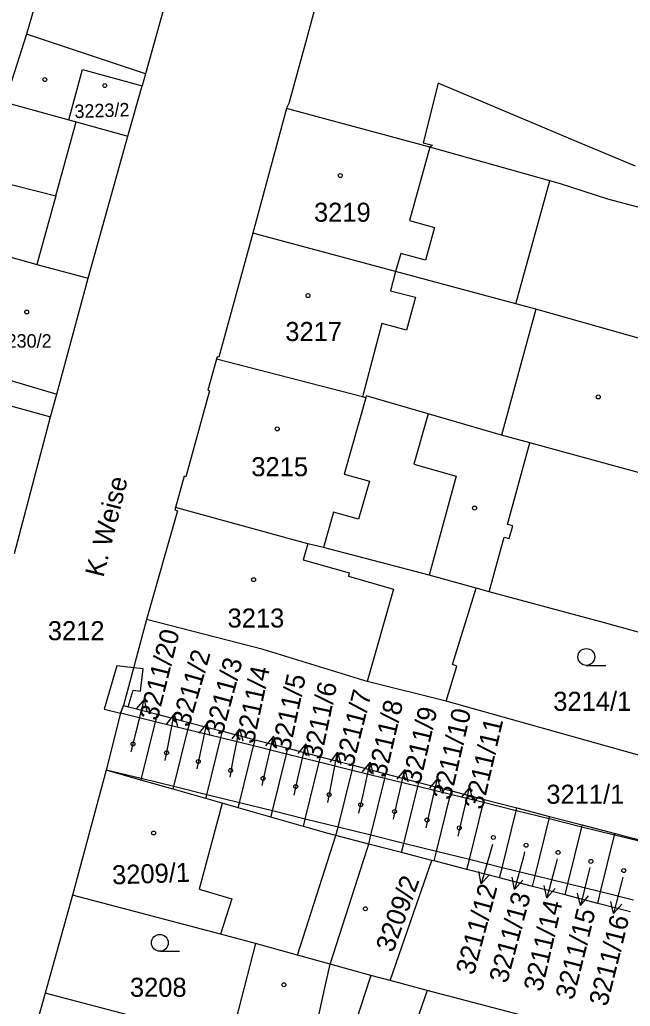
# Model space of a CAD drawing. Extents: x -756746 to -753363, y -1166406 to -1161727.
# Drawn here: x -755630.5 to -755576.1, y -1165303.9 to -1165215.9 of the extents above; entities that cross this region are included whole.
import ezdxf

# ---------------------------------------------------------------- set-up
doc = ezdxf.new("R2010")
doc.units = 0
for name, color, linetype in [('Hranice parcel', 7, 'Continuous'), ('Parcelní čísla', 7, 'Continuous'), ('Pop  PČ popisy', 7, 'Continuous'), ('Vnitřní kresba', 7, 'Continuous'), ('Věcná břemena k části', 7, 'Continuous'), ('Značky budov', 7, 'Continuous'), ('Značky kultur', 7, 'Continuous')]:
    doc.layers.add(name, color=color, linetype=linetype)

msp = doc.modelspace()

# ---------------------------------------------------------------- linework, layer by layer
at = {"layer": 'Hranice parcel'}
for p, q in [((-755620.89, -1165226.3), (-755619.64, -1165221.81)), ((-755631.87, -1165223.28), (-755626.18, -1165224.84)), ((-755606.75, -1165223.84), (-755609.77, -1165234.96)), ((-755626.18, -1165224.84), (-755625.5, -1165225.03)), ((-755625.5, -1165225.03), (-755620.89, -1165226.3)), ((-755624.44, -1165238.98), (-755620.89, -1165226.3)), ((-755586.31, -1165241.27), (-755583.28, -1165230.29)), ((-755636.02, -1165249.08), (-755627.79, -1165251.34)), ((-755631, -1165263.54), (-755627.79, -1165251.34)), ((-755573.28, -1165256.88), (-755585.04, -1165253.66)), ((-755588.67, -1165266.94), (-755589.83, -1165266.62)), ((-755619.23, -1165269.41), (-755621.3, -1165277.09)), ((-755562.53, -1165285.14), (-755592.52, -1165276.72)), ((-755621.3, -1165277.09), (-755618.3, -1165277.87)), ((-755618.3, -1165277.87), (-755615.38, -1165278.63)), ((-755615.38, -1165278.63), (-755612.47, -1165279.39)), ((-755612.47, -1165279.39), (-755609.55, -1165280.15)), ((-755609.55, -1165280.15), (-755606.63, -1165280.91)), ((-755606.63, -1165280.91), (-755603.71, -1165281.67)), ((-755603.71, -1165281.67), (-755600.8, -1165282.43)), ((-755622.85, -1165282.86), (-755625.85, -1165294.02)), ((-755619.75, -1165283.74), (-755622.85, -1165282.86)), ((-755600.8, -1165282.43), (-755597.88, -1165283.19)), ((-755616.86, -1165284.56), (-755619.75, -1165283.74)), ((-755597.88, -1165283.19), (-755594.96, -1165283.95)), ((-755594.96, -1165283.95), (-755592.05, -1165284.71)), ((-755613.95, -1165285.39), (-755616.86, -1165284.56)), ((-755592.05, -1165284.71), (-755589.12, -1165285.47)), ((-755589.12, -1165285.47), (-755586.21, -1165286.23)), ((-755608.15, -1165287.05), (-755611.05, -1165286.22)), ((-755586.21, -1165286.23), (-755583.29, -1165286.99)), ((-755605.25, -1165287.88), (-755608.15, -1165287.05)), ((-755583.29, -1165286.99), (-755580.37, -1165287.75)), ((-755580.37, -1165287.75), (-755577.45, -1165288.51)), ((-755605.76, -1165299.38), (-755602.34, -1165288.69)), ((-755599.41, -1165289.45), (-755602.34, -1165288.69)), ((-755577.45, -1165288.51), (-755574.53, -1165289.27)), ((-755596.5, -1165290.2), (-755599.41, -1165289.45)), ((-755593.79, -1165290.91), (-755596.5, -1165290.2)), ((-755593.59, -1165290.96), (-755593.79, -1165290.91)), ((-755590.66, -1165291.72), (-755593.59, -1165290.96)), ((-755587.75, -1165292.48), (-755590.66, -1165291.72)), ((-755584.82, -1165293.23), (-755587.75, -1165292.48)), ((-755581.91, -1165293.99), (-755584.82, -1165293.23)), ((-755625.85, -1165294.02), (-755628.29, -1165302.77)), ((-755578.99, -1165294.75), (-755581.91, -1165293.99)), ((-755576.07, -1165295.5), (-755578.99, -1165294.75)), ((-755605.76, -1165299.38), (-755609.51, -1165298.32)), ((-755597.51, -1165301.63), (-755599.23, -1165301.17)), ((-755594.21, -1165302.52), (-755597.51, -1165301.63)), ((-755628.29, -1165302.77), (-755629.4, -1165306.76)), ((-755594.21, -1165302.52), (-755597.84, -1165313.02)), ((-755572.07, -1165308.31), (-755594.21, -1165302.52))]:
    msp.add_line(p, q, dxfattribs=at)
for points in [[(-755612.25, -1165195.29), (-755614.55, -1165203.47), (-755615.31, -1165206.23), (-755615.79, -1165207.99), (-755617.2, -1165213.1), (-755617.39, -1165213.8), (-755619.34, -1165220.73), (-755619.64, -1165221.81)], [(-755644.17, -1165197.38), (-755625.69, -1165203.42), (-755627.95, -1165210.35), (-755629.95, -1165217.21), (-755631.87, -1165223.28)], [(-755606.75, -1165223.84), (-755606.52, -1165223.36), (-755604.93, -1165217.61), (-755602.69, -1165209.24)], [(-755626.18, -1165224.84), (-755624.94, -1165220.35), (-755619.64, -1165221.81)], [(-755583.28, -1165230.29), (-755593.98, -1165227.28), (-755606.75, -1165223.84)], [(-755651.17, -1165225.56), (-755644.44, -1165227.28), (-755644.13, -1165226.09), (-755640.46, -1165227.05), (-755640.75, -1165228.22), (-755638.36, -1165228.83), (-755627.34, -1165231.63), (-755625.5, -1165225.03)], [(-755544.83, -1165240.74), (-755578.09, -1165231.91), (-755582.33, -1165230.55), (-755583.28, -1165230.29)], [(-755609.77, -1165234.96), (-755612.8, -1165246.02), (-755612.93, -1165245.98), (-755612.99, -1165246.2)], [(-755586.31, -1165241.27), (-755597.02, -1165238.39), (-755609.77, -1165234.96)], [(-755632.67, -1165236.75), (-755630.14, -1165237.44), (-755629.03, -1165237.74), (-755624.44, -1165238.98)], [(-755627.79, -1165251.34), (-755627.25, -1165249.33), (-755624.44, -1165238.98)], [(-755570.84, -1165245.61), (-755584.51, -1165241.75), (-755586.31, -1165241.27)], [(-755612.99, -1165246.2), (-755613.76, -1165248.97), (-755613.61, -1165249.01), (-755615.74, -1165256.68), (-755615.88, -1165256.64), (-755616.66, -1165259.43)], [(-755585.04, -1165253.66), (-755587.57, -1165252.97), (-755594.11, -1165251.07), (-755599.64, -1165249.47), (-755599.69, -1165249.64), (-755599.97, -1165249.57), (-755612.99, -1165246.2)], [(-755588.67, -1165266.94), (-755587.35, -1165262.09), (-755586.89, -1165262.21), (-755586.58, -1165261.07), (-755587.04, -1165260.95), (-755585.04, -1165253.66)], [(-755616.66, -1165259.43), (-755616.72, -1165259.65), (-755616.47, -1165259.72), (-755619.23, -1165269.41)], [(-755589.83, -1165266.62), (-755594.03, -1165265.47), (-755603.46, -1165263.01), (-755604.85, -1165262.66), (-755616.66, -1165259.43)], [(-755592.52, -1165276.72), (-755591.56, -1165273.58), (-755591.96, -1165273.45), (-755589.83, -1165266.62)], [(-755564.38, -1165273.57), (-755578.38, -1165269.73), (-755588.67, -1165266.94)], [(-755592.52, -1165276.72), (-755599.57, -1165274.94), (-755608.82, -1165272.11), (-755619.23, -1165269.41)], [(-755621.3, -1165277.09), (-755621.55, -1165277.77), (-755622.85, -1165282.86)], [(-755618.3, -1165277.87), (-755618.47, -1165278.54), (-755619.72, -1165283.61), (-755619.75, -1165283.74)], [(-755616.86, -1165284.56), (-755616.8, -1165284.33), (-755615.54, -1165279.26), (-755615.38, -1165278.63)], [(-755613.95, -1165285.39), (-755613.87, -1165285.05), (-755612.62, -1165279.98), (-755612.47, -1165279.39)], [(-755611.05, -1165286.22), (-755610.94, -1165285.78), (-755609.69, -1165280.7), (-755609.55, -1165280.15)], [(-755608.15, -1165287.05), (-755608.01, -1165286.5), (-755606.76, -1165281.43), (-755606.63, -1165280.91)], [(-755605.25, -1165287.88), (-755605.09, -1165287.22), (-755603.83, -1165282.15), (-755603.71, -1165281.67)], [(-755602.34, -1165288.69), (-755602.16, -1165287.95), (-755600.91, -1165282.88), (-755600.8, -1165282.43)], [(-755599.41, -1165289.45), (-755599.22, -1165288.67), (-755597.98, -1165283.6), (-755597.88, -1165283.19)], [(-755596.5, -1165290.2), (-755596.3, -1165289.39), (-755595.05, -1165284.32), (-755594.96, -1165283.95)], [(-755593.59, -1165290.96), (-755593.38, -1165290.12), (-755592.13, -1165285.04), (-755592.05, -1165284.71)], [(-755611.05, -1165286.22), (-755612.49, -1165285.8), (-755613.95, -1165285.39)], [(-755590.66, -1165291.72), (-755590.44, -1165290.84), (-755589.19, -1165285.76), (-755589.12, -1165285.47)], [(-755587.75, -1165292.48), (-755587.52, -1165291.56), (-755586.27, -1165286.49), (-755586.21, -1165286.23)], [(-755584.82, -1165293.23), (-755584.59, -1165292.29), (-755583.34, -1165287.21), (-755583.29, -1165286.99)], [(-755602.34, -1165288.69), (-755603.05, -1165288.51), (-755605.25, -1165287.88)], [(-755581.91, -1165293.99), (-755581.67, -1165293.01), (-755580.42, -1165287.94), (-755580.37, -1165287.75)], [(-755578.99, -1165294.75), (-755578.74, -1165293.73), (-755577.49, -1165288.66), (-755577.45, -1165288.51)], [(-755597.51, -1165301.63), (-755595.15, -1165294.84), (-755593.79, -1165290.91)], [(-755609.51, -1165298.32), (-755612.64, -1165297.5), (-755625.85, -1165294.02)], [(-755609.51, -1165298.32), (-755611.78, -1165307.1), (-755628.29, -1165302.77)], [(-755599.23, -1165301.17), (-755602.87, -1165300.18), (-755605.76, -1165299.38)], [(-755599.23, -1165301.17), (-755599.79, -1165302.89), (-755602.64, -1165311.72), (-755611.23, -1165309.19), (-755611.91, -1165311.41)]]:
    msp.add_lwpolyline(points, dxfattribs=at)
at = {"layer": 'Pop  PČ popisy'}
for p, q in [((-755619.444, -1165276.548), (-755620.172, -1165277.399)), ((-755620.17, -1165279.46), (-755619.444, -1165276.548)), ((-755619.444, -1165276.548), (-755619.2, -1165277.641)), ((-755616.767, -1165277.854), (-755617.45, -1165278.742)), ((-755617.34, -1165280.8), (-755616.767, -1165277.854)), ((-755616.767, -1165277.854), (-755616.467, -1165278.933)), ((-755613.866, -1165278.685), (-755614.564, -1165279.56)), ((-755614.49, -1165281.62), (-755613.866, -1165278.685)), ((-755613.866, -1165278.685), (-755613.584, -1165279.768)), ((-755620.6, -1165281.22), (-755620.17, -1165279.46)), ((-755610.957, -1165279.174), (-755611.64, -1165280.062)), ((-755611.53, -1165282.12), (-755610.957, -1165279.174)), ((-755610.957, -1165279.174), (-755610.657, -1165280.253)), ((-755607.915, -1165279.826), (-755608.628, -1165280.689)), ((-755608.59, -1165282.75), (-755607.915, -1165279.826)), ((-755607.915, -1165279.826), (-755607.652, -1165280.914)), ((-755617.57, -1165281.99), (-755617.34, -1165280.8)), ((-755605.025, -1165280.526), (-755605.738, -1165281.389)), ((-755605.7, -1165283.45), (-755605.025, -1165280.526)), ((-755605.025, -1165280.526), (-755604.762, -1165281.614)), ((-755602.207, -1165281.254), (-755602.89, -1165282.142)), ((-755602.78, -1165284.2), (-755602.207, -1165281.254)), ((-755602.207, -1165281.254), (-755601.907, -1165282.333)), ((-755614.73, -1165282.75), (-755614.49, -1165281.62)), ((-755611.79, -1165283.49), (-755611.53, -1165282.12)), ((-755599.306, -1165282.135), (-755600.004, -1165283.01)), ((-755599.93, -1165285.07), (-755599.306, -1165282.135)), ((-755599.306, -1165282.135), (-755599.024, -1165283.218)), ((-755608.91, -1165284.22), (-755608.59, -1165282.75)), ((-755596.195, -1165282.816), (-755596.908, -1165283.679)), ((-755596.87, -1165285.74), (-755596.195, -1165282.816)), ((-755596.195, -1165282.816), (-755595.932, -1165283.904)), ((-755606.07, -1165285.08), (-755605.7, -1165283.45)), ((-755593.295, -1165283.616), (-755594.008, -1165284.479)), ((-755593.97, -1165286.54), (-755593.295, -1165283.616)), ((-755593.295, -1165283.616), (-755593.032, -1165284.704)), ((-755603.07, -1165285.75), (-755602.78, -1165284.2)), ((-755590.435, -1165284.396), (-755591.148, -1165285.259)), ((-755591.11, -1165287.32), (-755590.435, -1165284.396)), ((-755590.435, -1165284.396), (-755590.172, -1165285.484)), ((-755600.29, -1165286.7), (-755599.93, -1165285.07)), ((-755597.2, -1165287.22), (-755596.87, -1165285.74)), ((-755594.29, -1165288.02), (-755593.97, -1165286.54)), ((-755591.45, -1165288.75), (-755591.11, -1165287.32)), ((-755588.57, -1165290.12), (-755589.397, -1165293.005)), ((-755588.39, -1165289.49), (-755588.57, -1165290.12)), ((-755585.63, -1165290.6), (-755586.407, -1165293.499)), ((-755585.52, -1165290.16), (-755585.63, -1165290.6)), ((-755582.61, -1165290.77), (-755582.77, -1165291.36)), ((-755582.77, -1165291.36), (-755583.547, -1165294.259)), ((-755579.71, -1165291.54), (-755579.82, -1165292.02)), ((-755589.397, -1165293.005), (-755589.602, -1165291.904)), ((-755589.397, -1165293.005), (-755588.64, -1165292.18)), ((-755586.407, -1165293.499), (-755586.631, -1165292.402)), ((-755586.407, -1165293.499), (-755585.664, -1165292.661)), ((-755579.82, -1165292.02), (-755580.546, -1165294.932)), ((-755576.85, -1165292.75), (-755577.576, -1165295.662)), ((-755576.77, -1165292.42), (-755576.85, -1165292.75)), ((-755583.547, -1165294.259), (-755583.771, -1165293.162)), ((-755583.547, -1165294.259), (-755582.804, -1165293.421)), ((-755580.546, -1165294.932), (-755580.79, -1165293.839)), ((-755580.546, -1165294.932), (-755579.818, -1165294.081)), ((-755577.576, -1165295.662), (-755577.82, -1165294.569)), ((-755577.576, -1165295.662), (-755576.848, -1165294.811))]:
    msp.add_line(p, q, dxfattribs=at)
at = {"layer": 'Vnitřní kresba'}
for p, q in [((-755619.34, -1165220.73), (-755629.95, -1165217.21)), ((-755593.22, -1165221.58), (-755594.56, -1165226.89)), ((-755580.46, -1165226.95), (-755593.22, -1165221.58)), ((-755593.98, -1165227.28), (-755595.77, -1165233.84)), ((-755594.56, -1165226.89), (-755593.73, -1165227.11)), ((-755593.73, -1165227.11), (-755593.98, -1165227.28)), ((-755575.62, -1165228.98), (-755580.46, -1165226.95)), ((-755627.34, -1165231.63), (-755629.03, -1165237.74)), ((-755595.77, -1165233.84), (-755593.56, -1165234.45)), ((-755593.56, -1165234.45), (-755594.35, -1165237.37)), ((-755596.57, -1165236.76), (-755597.02, -1165238.39)), ((-755594.35, -1165237.37), (-755596.57, -1165236.76)), ((-755597.02, -1165238.39), (-755597.47, -1165240.1)), ((-755597.47, -1165240.1), (-755595.26, -1165240.68)), ((-755595.26, -1165240.68), (-755596.04, -1165243.61)), ((-755584.51, -1165241.75), (-755587.57, -1165252.97)), ((-755598.24, -1165243.03), (-755599.97, -1165249.57)), ((-755596.04, -1165243.61), (-755598.24, -1165243.03)), ((-755634.14, -1165247.25), (-755627.25, -1165249.33)), ((-755599.69, -1165249.64), (-755601.61, -1165256.46)), ((-755594.11, -1165251.07), (-755595.41, -1165255.56)), ((-755595.41, -1165255.56), (-755591.62, -1165256.63)), ((-755601.61, -1165256.46), (-755599.36, -1165257.07)), ((-755591.62, -1165256.63), (-755594.03, -1165265.47)), ((-755599.36, -1165257.07), (-755600.34, -1165260.47)), ((-755602.57, -1165259.85), (-755603.46, -1165263.01)), ((-755600.34, -1165260.47), (-755602.57, -1165259.85)), ((-755604.85, -1165262.66), (-755605.26, -1165264.09)), ((-755605.26, -1165264.09), (-755601.15, -1165265.27)), ((-755601.15, -1165265.27), (-755601.23, -1165265.56)), ((-755601.23, -1165265.56), (-755597.22, -1165266.71)), ((-755597.22, -1165266.71), (-755599.57, -1165274.94)), ((-755618.47, -1165278.54), (-755621.55, -1165277.77)), ((-755615.54, -1165279.26), (-755618.47, -1165278.54)), ((-755612.62, -1165279.98), (-755615.54, -1165279.26)), ((-755609.69, -1165280.7), (-755612.62, -1165279.98)), ((-755606.76, -1165281.43), (-755609.69, -1165280.7)), ((-755603.83, -1165282.15), (-755606.76, -1165281.43)), ((-755600.91, -1165282.88), (-755603.83, -1165282.15)), ((-755619.72, -1165283.61), (-755622.85, -1165282.86)), ((-755597.98, -1165283.6), (-755600.91, -1165282.88)), ((-755616.8, -1165284.33), (-755619.72, -1165283.61)), ((-755595.05, -1165284.32), (-755597.98, -1165283.6)), ((-755613.87, -1165285.05), (-755616.8, -1165284.33)), ((-755592.13, -1165285.04), (-755595.05, -1165284.32)), ((-755610.94, -1165285.78), (-755613.87, -1165285.05)), ((-755589.19, -1165285.76), (-755592.13, -1165285.04)), ((-755612.49, -1165285.8), (-755612.8, -1165286.95)), ((-755608.01, -1165286.5), (-755610.94, -1165285.78)), ((-755605.09, -1165287.22), (-755608.01, -1165286.5)), ((-755586.27, -1165286.49), (-755589.19, -1165285.76)), ((-755583.34, -1165287.21), (-755586.27, -1165286.49)), ((-755612.8, -1165286.95), (-755614.55, -1165293.48)), ((-755602.16, -1165287.95), (-755605.09, -1165287.22)), ((-755580.42, -1165287.94), (-755583.34, -1165287.21)), ((-755599.22, -1165288.67), (-755602.16, -1165287.95)), ((-755577.49, -1165288.66), (-755580.42, -1165287.94)), ((-755596.3, -1165289.39), (-755599.22, -1165288.67)), ((-755574.56, -1165289.38), (-755577.49, -1165288.66)), ((-755599.91, -1165291.01), (-755599.41, -1165289.45)), ((-755593.38, -1165290.12), (-755596.3, -1165289.39)), ((-755590.44, -1165290.84), (-755593.38, -1165290.12)), ((-755600.63, -1165293.25), (-755599.91, -1165291.01)), ((-755587.52, -1165291.56), (-755590.44, -1165290.84)), ((-755584.59, -1165292.29), (-755587.52, -1165291.56)), ((-755581.67, -1165293.01), (-755584.59, -1165292.29)), ((-755614.55, -1165293.48), (-755611.63, -1165294.34)), ((-755602.87, -1165300.18), (-755600.63, -1165293.25)), ((-755578.74, -1165293.73), (-755581.67, -1165293.01)), ((-755611.63, -1165294.34), (-755612.64, -1165297.5)), ((-755575.81, -1165294.45), (-755578.74, -1165293.73)), ((-755603.28, -1165302.02), (-755602.87, -1165300.18)), ((-755604.84, -1165309.07), (-755603.28, -1165302.02))]:
    msp.add_line(p, q, dxfattribs=at)
at = {"layer": 'Věcná břemena k části'}
msp.add_lwpolyline([(-755621.3, -1165277.09), (-755620.87, -1165277.2), (-755620.44, -1165275.73), (-755619.78, -1165275.81), (-755619.54, -1165273.82), (-755620.39, -1165273.72), (-755621.88, -1165273.54), (-755623.02, -1165277.41), (-755621.55, -1165277.77)], close=True, dxfattribs=at)
at = {"layer": 'Značky budov'}
for centre in [(-755628.307, -1165221.259), (-755622.957, -1165221.789), (-755601.957, -1165229.819), (-755604.837, -1165240.529), (-755629.917, -1165241.989), (-755578.947, -1165249.569), (-755607.577, -1165252.419), (-755589.977, -1165259.479), (-755609.687, -1165265.869), (-755620.447, -1165280.519), (-755617.447, -1165281.309), (-755614.617, -1165282.089), (-755611.737, -1165282.889), (-755608.837, -1165283.599), (-755605.927, -1165284.329), (-755602.947, -1165285.049), (-755600.127, -1165285.939), (-755597.117, -1165286.559), (-755594.217, -1165287.309), (-755618.607, -1165288.469), (-755591.337, -1165288.009), (-755588.307, -1165288.869), (-755585.387, -1165289.559), (-755582.527, -1165290.199), (-755579.607, -1165290.999), (-755576.677, -1165291.819), (-755599.717, -1165295.229), (-755606.987, -1165302.009)]:
    msp.add_circle(centre, 0.175, dxfattribs=at)
at = {"layer": 'Značky kultur'}
for p, q in [((-755580.013, -1165273.51), (-755578.263, -1165273.51)), ((-755618.053, -1165299.01), (-755616.303, -1165299.01))]:
    msp.add_line(p, q, dxfattribs=at)
for centre in [(-755580.013, -1165272.76), (-755618.053, -1165298.26)]:
    msp.add_circle(centre, 0.75, dxfattribs=at)

# ---------------------------------------------------------------- texts
at = {"layer": 'Parcelní čísla'}
for s, height, rotation, p in [('3223/2', 1.2, 2, (-755625.649, -1165224.699)), ('3211/20', 1.7, 76, (-755618.257, -1165278.515)), ('3211/2', 1.7, 74, (-755615.421, -1165279.099)), ('3211/3', 1.7, 75, (-755612.45, -1165279.813)), ('3211/4', 1.7, 78, (-755609.669, -1165280.578)), ('3211/5', 1.7, 78, (-755606.459, -1165281.288)), ('3211/6', 1.7, 78, (-755603.669, -1165281.988)), ('3211/7', 1.7, 76, (-755600.82, -1165282.686)), ('3211/8', 1.7, 77, (-755597.899, -1165283.607)), ('3211/9', 1.7, 77, (-755594.839, -1165284.217)), ('3211/10', 1.7, 77, (-755592.115, -1165285.59)), ('3211/11', 1.7, 77, (-755589.265, -1165286.45)), ('3209/1', 1.7, 2, (-755622.28, -1165293.059)), ('3209/2', 1.7, 70, (-755597.251, -1165299.21)), ('3211/12', 1.7, 75, (-755590.048, -1165301.22)), ('3211/13', 1.7, 75, (-755587.078, -1165301.95)), ('3211/14', 1.7, 77, (-755583.975, -1165302.69)), ('3211/15', 1.7, 76, (-755581.157, -1165303.425)), ('3211/16', 1.7, 76, (-755578.157, -1165304.005))]:
    msp.add_text(s, height=height, rotation=rotation, dxfattribs=at).set_placement(p)
for s, height, p in [('3219', 1.7, (-755604.3, -1165233.94)), ('3217', 1.7, (-755606.86, -1165244.58)), ('3230/2', 1.2, (-755632.61, -1165245.17)), ('3215', 1.7, (-755609.89, -1165256.64)), ('3213', 1.7, (-755612.01, -1165270.14)), ('3212', 1.7, (-755628.04, -1165271.27)), ('3214/1', 1.7, (-755582.96, -1165277.57)), ('3211/1', 1.7, (-755583.58, -1165285.86)), ('3208', 1.7, (-755620.72, -1165303.08))]:
    msp.add_text(s, height=height, dxfattribs=at).set_placement(p)
at = {"layer": 'Pop  PČ popisy'}
msp.add_text('K. Weise', height=1.7, rotation=76, dxfattribs=at).set_placement((-755623.094, -1165265.726))

doc.saveas('drawing.dxf')
